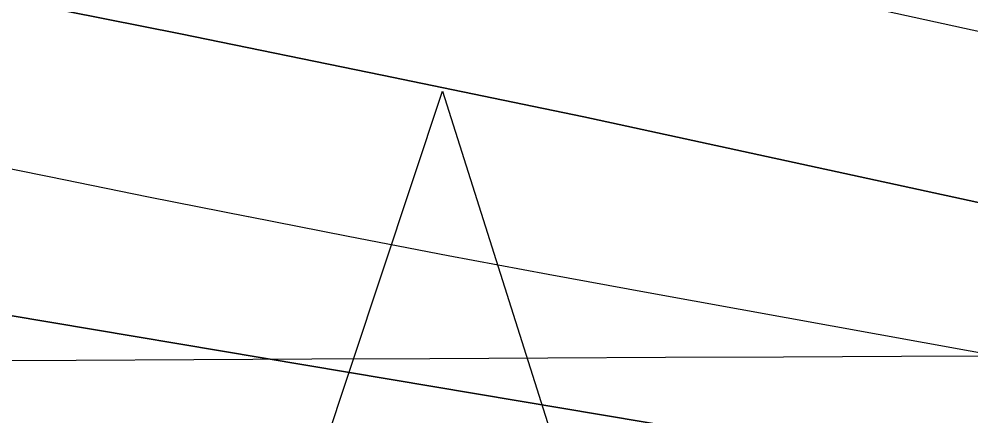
# Model space of a CAD drawing. Extents: x 3445503 to 3483459, y 540493 to 566012.
# Drawn here: x 3471142.6 to 3471308.9, y 552042.9 to 552112.2 of the extents above; entities that cross this region are included whole.
import ezdxf

# ---------------------------------------------------------------- set-up
doc = ezdxf.new("R2010")
doc.units = 0
for name, color, linetype in [('V-CHAN-NAID', 7, 'Continuous'), ('V-GRID-MAJR', 7, 'Continuous'), ('V-RIVR-EDGE', 7, 'Continuous'), ('V-TOPO-DPTH', 7, 'Continuous'), ('V-TOPO-MINR', 7, 'Continuous')]:
    doc.layers.add(name, color=color, linetype=linetype)

msp = doc.modelspace()

# ---------------------------------------------------------------- linework, layer by layer
at = {"layer": 'V-CHAN-NAID'}
msp.add_lwpolyline([(3471205.048, 552036.088), (3471195.461, 552036.156), (3471216.5870000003, 552099.64), (3471236.811, 552035.863), (3471227.224, 552035.931), (3471225.647, 552036.509), (3471223.552, 552037.129), (3471221.512, 552037.58), (3471219.4760000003, 552037.888), (3471218.309, 552038.002), (3471216.775, 552038.083), (3471215.053, 552038.081), (3471213.683, 552038.011), (3471211.7770000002, 552037.81), (3471210.411, 552037.591), (3471208.627, 552037.207), (3471207.097, 552036.787), (3471206.065, 552036.456)], close=True, dxfattribs=at)
at = {"layer": 'V-GRID-MAJR'}
msp.add_spline([(3449621.526, 551946.219), (3454896.117, 551971.152), (3460170.705, 551996.853), (3465445.288, 552023.321), (3470719.8680000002, 552050.556), (3475994.444, 552078.558), (3481269.015, 552107.327), (3481269.0160000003, 552107.327)], degree=3, dxfattribs=at)
at = {"layer": 'V-RIVR-EDGE'}
msp.add_spline([(3466309.3848466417, 552621.9579710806), (3466349.703870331, 552619.4248512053), (3466382.7286882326, 552619.3431903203), (3466411.927860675, 552618.5757255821), (3466431.7444705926, 552619.221988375), (3466456.4313341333, 552621.2467355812), (3466478.3423179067, 552625.364137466), (3466500.245565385, 552626.3528723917), (3466524.236310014, 552628.0317091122), (3466536.750118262, 552627.6531342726), (3466565.613695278, 552631.7533443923), (3466586.12556452, 552632.3978880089), (3466600.729448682, 552633.7523039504), (3466616.0268729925, 552634.4097413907), (3466639.3163411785, 552633.656889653), (3466653.5691573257, 552633.621646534), (3466663.6572942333, 552636.3777557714), (3466670.958376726, 552636.70733408), (3466676.5238896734, 552638.0840993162), (3466689.3818892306, 552636.3141462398), (3466713.3709146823, 552637.2977236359), (3466728.6700581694, 552638.6504204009), (3466733.538592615, 552639.3336454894), (3466741.1864451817, 552639.3147345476), (3466744.6653205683, 552640.3490276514), (3466765.8784662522, 552643.425259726), (3466811.078918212, 552646.7898098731), (3466822.205646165, 552647.8051920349), (3466836.469636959, 552652.2891345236), (3466848.283028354, 552649.8265008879), (3466872.264317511, 552647.6814113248), (3466895.5486281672, 552644.842781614), (3466925.7906895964, 552644.0727381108), (3466966.4607813, 552642.9292772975), (3466982.79421789, 552640.8030986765), (3467002.59535522, 552635.1920275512), (3467043.595884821, 552627.0951139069), (3467061.669188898, 552625.6598966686), (3467070.7101388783, 552626.68043636), (3467078.7116382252, 552629.0940734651), (3467090.2031876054, 552637.061189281), (3467099.252733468, 552641.558025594), (3467116.301199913, 552647.425610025), (3467156.6554667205, 552659.1453062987), (3467180.3045988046, 552663.258410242), (3467190.046825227, 552666.710638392), (3467215.09593143, 552674.6442302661), (3467224.4982644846, 552681.2259849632), (3467241.911552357, 552694.0453030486), (3467256.190156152, 552704.4389497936), (3467275.6875028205, 552716.5578510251), (3467305.630931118, 552735.6035578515), (3467327.5634045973, 552748.4117012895), (3467352.2898091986, 552766.4274129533), (3467374.5759294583, 552781.6681044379), (3467388.8450777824, 552788.2378248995), (3467399.6405082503, 552795.8590302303), (3467402.78378821, 552801.7609981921), (3467413.9139545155, 552804.1668990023), (3467419.4846249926, 552807.6294422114), (3467425.4132401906, 552815.2626817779), (3467432.374429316, 552818.7217866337), (3467446.2950883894, 552824.9447370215), (3467466.1340476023, 552834.6293710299), (3467483.877773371, 552840.495236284), (3467499.17605727, 552841.5003033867), (3467510.654712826, 552844.2529742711), (3467520.049309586, 552847.7060620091), (3467524.5753718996, 552850.4759246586), (3467538.4917330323, 552854.9607267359), (3467570.8333258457, 552859.7476002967), (3467609.0837633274, 552864.1722311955), (3467645.5969120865, 552868.9487896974), (3467670.2803372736, 552869.5830182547), (3467689.7518962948, 552871.2730296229), (3467696.009230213, 552871.257557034), (3467706.087052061, 552869.8421103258), (3467716.5150823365, 552869.4686930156), (3467730.4194092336, 552869.0866798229), (3467744.6799616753, 552872.1801036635), (3467757.201506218, 552874.9301957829), (3467768.325655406, 552874.9026889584), (3467789.870098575, 552871.3730978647), (3467862.1813662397, 552872.9324518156), (3467905.6281973, 552870.0439659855), (3467943.4854469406, 552856.0450843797), (3467982.0233429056, 552836.1347793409), (3468014.6377812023, 552810.677012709), (3468040.65671139, 552789.0595045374), (3468070.1493594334, 552766.3905114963), (3468095.144311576, 552752.4234346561), (3468129.525264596, 552738.433148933), (3468159.7466959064, 552729.3199935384), (3468202.1480592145, 552725.3911974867), (3468241.4284918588, 552724.5988046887), (3468263.6742114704, 552723.5009020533), (3468284.519956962, 552718.5825114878), (3468310.5466234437, 552700.0936702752), (3468339.350029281, 552679.8598040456), (3468348.374647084, 552674.2753801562), (3468371.3078897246, 552670.0470913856), (3468394.9518642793, 552672.074417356), (3468423.1107265, 552672.3524203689), (3468450.5691718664, 552670.5463645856), (3468476.2946264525, 552670.8303847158), (3468493.331918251, 552672.17878354), (3468516.288369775, 552677.3364956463), (3468541.3426335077, 552687.3558654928), (3468560.1404229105, 552697.7383375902), (3468569.530721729, 552699.453277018), (3468577.1777147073, 552699.086736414), (3468586.549102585, 552693.1538232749), (3468603.1932065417, 552676.0787095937), (3468627.1512868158, 552664.5476191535), (3468668.5080419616, 552659.9261425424), (3468712.655289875, 552659.1217155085), (3468729.6977392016, 552662.5558923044), (3468746.743626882, 552667.3805877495), (3468759.9561328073, 552668.390812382), (3468773.149727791, 552661.7531844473), (3468796.0468677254, 552642.9244498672), (3468815.139851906, 552632.1006529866), (3468834.5778869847, 552620.2331075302), (3468847.085678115, 552617.4211250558), (3468885.6579576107, 552611.4160065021), (3468924.924636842, 552605.0615391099), (3468947.8638966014, 552603.2666579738), (3468956.9074253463, 552605.3300866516), (3468965.9595499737, 552610.869811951), (3468970.840118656, 552616.4198523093), (3468974.664044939, 552616.4103968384), (3468976.7334907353, 552609.8002757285), (3468983.642244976, 552592.0539711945), (3468990.5742081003, 552583.6936675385), (3469002.715458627, 552573.2346920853), (3469014.5168157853, 552565.9052431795), (3469022.157791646, 552563.1052949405), (3469029.1086657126, 552562.3928438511), (3469038.490368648, 552560.6314866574), (3469047.8634757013, 552555.3938328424), (3469053.7680224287, 552553.2934418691), (3469073.9245257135, 552550.8101781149), (3469091.299991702, 552548.3337910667), (3469106.580224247, 552542.0386352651), (3469126.7289912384, 552536.4267045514), (3469142.713078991, 552533.6061261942), (3469153.1385305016, 552532.1898198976), (3469162.515075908, 552528.3426847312), (3469171.8761487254, 552518.2382156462), (3469185.7598455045, 552509.5130905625), (3469208.691368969, 552504.5895424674), (3469232.6709389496, 552501.7491935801), (3469258.052202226, 552503.4245919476), (3469277.1821487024, 552507.5488705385), (3469302.5720078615, 552512.7005655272), (3469341.873930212, 552520.598914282), (3469368.302380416, 552524.0098821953), (3469396.1067362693, 552521.5077074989), (3469447.8657340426, 552506.0839237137), (3469526.008483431, 552475.9943654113), (3469583.6754662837, 552459.8607093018), (3469651.0795180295, 552445.0935033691), (3469684.7815439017, 552437.7099004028), (3469730.656625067, 552432.7296194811), (3469767.1482841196, 552428.8154364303), (3469829.708729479, 552423.4462656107), (3469847.787191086, 552424.0968263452), (3469856.8255623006, 552424.0744770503), (3469867.597783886, 552422.3096815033), (3469876.2790699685, 552418.4642655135), (3469887.7370954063, 552412.8738245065), (3469925.5952046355, 552399.2225725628), (3469955.1256745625, 552391.8492846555), (3469977.3593599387, 552385.8845667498), (3470001.330334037, 552379.5679212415), (3470024.271312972, 552378.4682994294), (3470048.2654959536, 552381.5376547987), (3470074.0072827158, 552388.4266385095), (3470084.094560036, 552390.8351180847), (3470093.829909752, 552391.5063089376), (3470109.1161594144, 552387.6445607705), (3470138.280948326, 552372.9719095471), (3470163.617513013, 552356.5705654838), (3470192.4441277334, 552345.7227001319), (3470225.456051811, 552340.4265943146), (3470241.7920671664, 552339.3433046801), (3470271.6882181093, 552339.2693800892), (3470310.9617740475, 552335.6959499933), (3470330.081405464, 552335.6486726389), (3470358.588756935, 552336.2734457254), (3470382.571765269, 552334.8236154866), (3470398.206504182, 552331.3086373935), (3470414.528766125, 552324.6632731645), (3470435.0191456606, 552316.6170752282), (3470465.5847682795, 552306.1125415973), (3470481.553383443, 552297.0346293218), (3470485.3755905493, 552296.3299145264), (3470491.6320648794, 552295.9668122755), (3470495.7976037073, 552293.5230895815), (3470499.962282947, 552290.7317372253), (3470505.8651104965, 552287.9360869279), (3470526.710855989, 552283.017696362), (3470533.314959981, 552282.6537345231), (3470539.224664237, 552282.6391215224), (3470542.35161202, 552281.9361259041), (3470544.0837432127, 552279.4984203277), (3470547.2055334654, 552276.7096467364), (3470551.369353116, 552273.5706647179), (3470557.6223890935, 552271.8170438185), (3470564.5698248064, 552269.7140740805), (3470576.390092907, 552270.0324777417), (3470585.774374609, 552269.3140095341), (3470591.329572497, 552266.5192188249), (3470613.5581003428, 552258.468722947), (3470637.518759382, 552247.9805214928), (3470666.686127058, 552234.3507592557), (3470680.9234706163, 552228.0581822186), (3470696.5547711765, 552223.1526854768), (3470705.2403551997, 552221.0454177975), (3470710.454800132, 552221.0325239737), (3470716.373959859, 552224.8418372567), (3470726.806288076, 552226.2065682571), (3470744.8873284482, 552227.9000179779), (3470772.007599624, 552229.918748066), (3470784.1763569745, 552230.5839218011), (3470792.1709796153, 552230.2165216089), (3470802.939762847, 552227.0612074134), (3470818.5822380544, 552226.6748962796), (3470830.0617531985, 552229.7751968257), (3470835.9809129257, 552233.5845101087), (3470842.5867360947, 552233.9158075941), (3470861.0085294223, 552232.8273604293), (3470874.207281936, 552228.2755104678), (3470890.1810546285, 552221.2833761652), (3470909.2989668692, 552220.5408394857), (3470935.3711915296, 552220.4763703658), (3470949.6326035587, 552223.9174238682), (3470960.7627698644, 552226.3233246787), (3470973.2774377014, 552226.2923795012), (3470997.600339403, 552221.7130227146), (3471022.2691515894, 552216.4375470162), (3471070.562167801, 552205.1939150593), (3471088.982241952, 552203.410208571), (3471111.9249400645, 552203.0058460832), (3471121.6577110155, 552202.63414795), (3471127.9124661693, 552201.5757863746), (3471132.7706855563, 552198.0874555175), (3471136.5825776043, 552193.2111847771), (3471141.449392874, 552193.1991505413), (3471145.627825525, 552195.9698727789), (3471151.191619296, 552196.651378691), (3471156.7536938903, 552196.6376252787), (3471178.2955582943, 552192.0651451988), (3471192.538918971, 552188.2059757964), (3471223.459047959, 552180.4816198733), (3471265.8406407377, 552168.5573415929), (3471314.8263375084, 552156.2691014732), (3471351.300804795, 552145.4023251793), (3471386.043140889, 552136.9732544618), (3471401.337986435, 552136.5878029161), (3471419.4112905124, 552135.1525856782), (3471433.656370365, 552131.9886755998), (3471456.2385449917, 552126.3707277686), (3471476.7409587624, 552123.1913451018), (3471490.6366897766, 552119.3330352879), (3471513.9029490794, 552109.1941826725), (3471547.945727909, 552099.0286828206), (3471579.5628353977, 552091.9978670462), (3471609.4417945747, 552084.9713492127), (3471637.2366949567, 552078.6452482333), (3471668.4958577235, 552067.4437361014), (3471684.820698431, 552061.841260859), (3471699.7636163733, 552059.718520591), (3471716.436946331, 552054.4628154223), (3471743.1820810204, 552045.3582559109), (3471759.4974662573, 552035.931854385), (3471773.3906185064, 552031.0306555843), (3471788.6674126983, 552023.3449811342), (3471808.459094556, 552013.9099837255), (3471820.614098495, 552009.0130828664), (3471825.8216667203, 552006.2191517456), (3471833.447169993, 551997.1618695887), (3471837.259921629, 551992.6332285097), (3471849.414065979, 551987.3886979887), (3471863.313235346, 551984.9209068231), (3471900.5121879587, 551985.8718198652), (3471925.883995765, 551983.723291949), (3471961.6760975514, 551978.0726797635), (3472004.068005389, 551970.3199574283), (3472058.2621299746, 551955.5854158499), (3472104.461631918, 551941.2182744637), (3472151.699724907, 551925.1104060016), (3472165.5920175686, 551919.8615775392), (3472170.7952878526, 551915.3294981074), (3472181.9056836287, 551909.7399166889), (3472191.9809267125, 551907.2815809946), (3472199.9643747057, 551902.3949951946), (3472208.994150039, 551898.8963492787), (3472220.108843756, 551895.0449161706), (3472235.3925146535, 551890.1402790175), (3472240.606959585, 551890.1273851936), (3472245.472915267, 551889.7677212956), (3472259.3703654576, 551886.604670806), (3472269.448187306, 551885.1892240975), (3472280.212672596, 551880.2957615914), (3472294.809680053, 551878.8691402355), (3472314.2752219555, 551878.1257439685), (3472330.2687651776, 551879.1290918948), (3472344.178249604, 551880.8328566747), (3472354.254352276, 551878.7221506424), (3472360.163196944, 551878.3599079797), (3472367.812768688, 551879.0362563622), (3472378.246816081, 551881.096246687), (3472386.2422983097, 551881.076476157), (3472400.490816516, 551879.3030847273), (3472427.2557217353, 551878.1940074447), (3472454.38115044, 551882.2985155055), (3472479.7598349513, 551882.9310248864), (3472504.4381026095, 551881.4794754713), (3472524.948252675, 551881.4287597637), (3472536.418312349, 551880.7051340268), (3472544.4069178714, 551877.9043261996), (3472549.2677160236, 551875.4588843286), (3472555.1774202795, 551875.4442713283), (3472570.123776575, 551874.7120497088), (3472580.207615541, 551875.7300106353), (3472593.4184022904, 551876.0449759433), (3472610.103766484, 551875.6560860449), (3472633.7443026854, 551876.2928933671), (3472647.2949828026, 551873.4783321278), (3472654.2398397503, 551870.3324734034), (3472660.149544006, 551870.3178604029), (3472666.4103162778, 551871.6929064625), (3472682.051931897, 551870.9589656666), (3472693.8790767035, 551874.0584066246), (3472707.1027572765, 551879.5878168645), (3472717.8801363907, 551879.9087992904), (3472730.733838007, 551876.4006979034), (3472741.8571276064, 551876.0255614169), (3472753.678255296, 551876.6915947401), (3472772.8142188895, 551883.249280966), (3472794.0325221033, 551888.4112910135), (3472814.549548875, 551891.1416126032), (3472833.325848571, 551892.8333431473), (3472843.4114067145, 551894.5465633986), (3472860.4572943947, 551899.3712588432), (3472888.2831399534, 551905.5598257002), (3472914.0189095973, 551910.0154017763), (3472934.187447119, 551912.3989532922), (3472958.177332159, 551913.7301603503), (3472986.3353347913, 551913.660533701), (3473020.7489521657, 551912.8801751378), (3473048.558465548, 551912.4637784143), (3473074.9877753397, 551916.2223759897), (3473094.816419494, 551921.7354540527), (3473113.957540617, 551930.3789182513), (3473134.14498908, 551940.4103223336), (3473153.2938464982, 551952.1824534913), (3473173.494188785, 551967.4283025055), (3473183.9394108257, 551974.0074784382), (3473198.201682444, 551977.7961616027), (3473219.4002151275, 551974.9626894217), (3473232.247899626, 551969.0211803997), (3473250.2988544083, 551958.5475919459), (3473256.5475924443, 551955.055822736), (3473269.4025833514, 551952.0691659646)], degree=3, dxfattribs=at)
at = {"layer": 'V-TOPO-DPTH'}
for points in [[(3471715.07073858, 551957.6763923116), (3471564.502344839, 551986.0801045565), (3471486.474414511, 552000.5559307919), (3471408.3904730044, 552014.717528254), (3471330.2225147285, 552028.4077825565), (3471251.9985452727, 552041.7838080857), (3471081.3206052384, 552070.4394911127), (3471076.4028922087, 552071.2712159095), (3471073.944840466, 552071.6918021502), (3471071.48719111, 552072.1147503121), (3471057.0582287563, 552074.6086031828), (3471047.393921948, 552076.320436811), (3471037.739642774, 552078.0858452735), (3471028.1004050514, 552079.9316159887), (3471018.4711949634, 552081.8309615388), (3470449.0284288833, 552196.6188338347)], [(3470449.0284288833, 552196.6188338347), (3471018.4711949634, 552081.8309615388), (3471028.1004050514, 552079.9316159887), (3471037.739642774, 552078.0858452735), (3471047.393921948, 552076.320436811), (3471057.0582287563, 552074.6086031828), (3471071.48719111, 552072.1147503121), (3471073.944840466, 552071.6918021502), (3471076.4028922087, 552071.2712159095), (3471081.3206052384, 552070.4394911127), (3471251.9985452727, 552041.7838080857), (3471330.2225147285, 552028.4077825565), (3471408.3904730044, 552014.717528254), (3471486.474414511, 552000.5559307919), (3471564.502344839, 551986.0801045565), (3471715.07073858, 551957.6763923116)], [(3470740.205629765, 552191.0080773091), (3470816.148535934, 552176.8103573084), (3470892.101590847, 552162.6667622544), (3471029.74271328, 552137.112050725), (3471055.0932797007, 552132.3510133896), (3471080.430343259, 552127.5199483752), (3471105.7471525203, 552122.5838418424), (3471131.0504589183, 552117.5777076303), (3471170.7731521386, 552109.6331355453), (3471206.0267303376, 552102.4650318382), (3471241.2486151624, 552095.1468038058), (3471346.7112633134, 552072.2314266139), (3471381.892608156, 552064.7232739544), (3471417.1274922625, 552057.4705280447), (3471452.398069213, 552050.3880533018), (3471464.9006356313, 552047.9246304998), (3471506.473175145, 552039.8664262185), (3471548.07758714, 552031.9792241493), (3471589.7298078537, 552024.3485253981)], [(3470740.205629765, 552191.0080773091), (3470816.148535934, 552176.8103573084), (3470892.101590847, 552162.6667622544), (3471029.74271328, 552137.112050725), (3471055.0932797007, 552132.3510133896), (3471080.430343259, 552127.5199483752), (3471105.7471525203, 552122.5838418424), (3471131.0504589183, 552117.5777076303), (3471170.7731521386, 552109.6331355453), (3471206.0267303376, 552102.4650318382), (3471241.2486151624, 552095.1468038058), (3471346.7112633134, 552072.2314266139), (3471381.892608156, 552064.7232739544), (3471417.1274922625, 552057.4705280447), (3471452.398069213, 552050.3880533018), (3471464.9006356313, 552047.9246304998), (3471506.473175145, 552039.8664262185), (3471548.07758714, 552031.9792241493), (3471589.7298078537, 552024.3485253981)]]:
    msp.add_lwpolyline(points, dxfattribs=at)
at = {"layer": 'V-TOPO-MINR'}
for points in [[(3471595.7470674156, 552044.4808676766), (3471573.4282049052, 552049.0746358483), (3471551.161193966, 552053.9178180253), (3471528.927864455, 552058.9076709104), (3471506.7450570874, 552064.1175298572), (3471484.595931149, 552069.4740595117), (3471431.839458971, 552082.5095926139), (3471383.250965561, 552094.0987650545), (3471285.671031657, 552115.4341864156), (3471236.6795911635, 552125.1804353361), (3471159.5503743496, 552139.8763310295), (3471120.957102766, 552147.1290787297), (3471082.3402426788, 552154.2521134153), (3471043.6879998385, 552161.1805785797), (3471005.012168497, 552167.9793307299), (3470999.7384280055, 552168.8927076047), (3470958.4165531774, 552176.0989363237), (3470917.1060371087, 552183.3692690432), (3470875.812559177, 552190.7357577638), (3470834.5304400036, 552198.1663504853), (3470472.761797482, 552263.7179082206)], [(3471715.07073858, 551957.6763923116), (3471564.502344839, 551986.0801045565), (3471486.474414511, 552000.5559307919), (3471408.3904730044, 552014.717528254), (3471330.2225147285, 552028.4077825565), (3471251.9985452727, 552041.7838080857), (3471081.3206052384, 552070.4394911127), (3471076.4028922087, 552071.2712159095), (3471073.944840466, 552071.6918021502), (3471071.48719111, 552072.1147503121), (3471057.0582287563, 552074.6086031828), (3471047.393921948, 552076.320436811), (3471037.739642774, 552078.0858452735), (3471028.1004050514, 552079.9316159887), (3471018.4711949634, 552081.8309615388), (3470449.0284288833, 552196.6188338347)], [(3471589.7298078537, 552024.3485253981), (3471548.07758714, 552031.9792241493), (3471506.473175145, 552039.8664262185), (3471464.9006356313, 552047.9246304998), (3471452.398069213, 552050.3880533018), (3471417.1274922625, 552057.4705280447), (3471381.892608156, 552064.7232739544), (3471346.7112633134, 552072.2314266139), (3471241.2486151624, 552095.1468038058), (3471206.0267303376, 552102.4650318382), (3471170.7731521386, 552109.6331355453), (3471131.0504589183, 552117.5777076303), (3471105.7471525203, 552122.5838418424), (3471080.430343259, 552127.5199483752), (3471055.0932797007, 552132.3510133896), (3471029.74271328, 552137.112050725), (3470892.101590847, 552162.6667622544), (3470816.148535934, 552176.8103573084), (3470740.205629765, 552191.0080773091)], [(3471598.946603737, 552001.4737350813), (3471538.4633116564, 552012.4782384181), (3471477.978538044, 552023.4745879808), (3471417.491542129, 552034.458706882), (3471357.00306468, 552045.434672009), (3471252.4844900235, 552064.3892242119), (3471235.0133749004, 552067.6025641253), (3471217.5532597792, 552070.8738190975), (3471200.1096446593, 552074.2319466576), (3471182.6770295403, 552077.6479892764), (3471182.603466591, 552077.6625946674), (3471165.2202729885, 552081.1364116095), (3471147.8429320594, 552084.6390791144), (3471130.474370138, 552088.1850224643), (3471113.11166089, 552091.7598163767), (3471100.6929166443, 552094.3328287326), (3471089.540475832, 552096.6254443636), (3471078.38337745, 552098.8949800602), (3471067.2192927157, 552101.129895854), (3471056.050550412, 552103.3417317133), (3470643.8131443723, 552184.3161709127)]]:
    msp.add_lwpolyline(points, dxfattribs=at)

doc.saveas('drawing.dxf')
